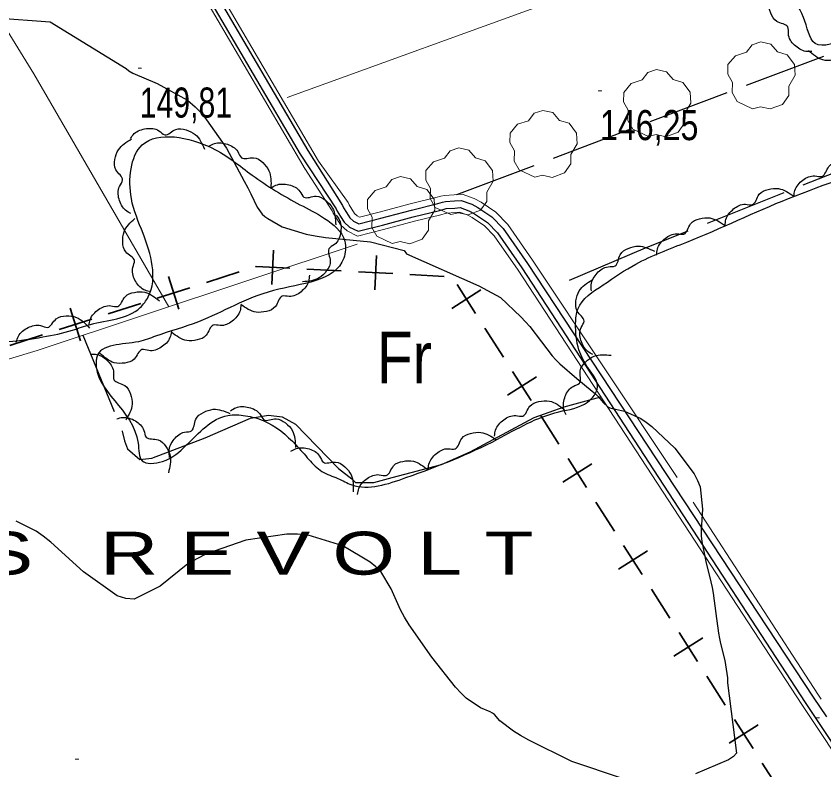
# Model space of a CAD drawing. Extents: x 487425 to 492029, y 4383576 to 4386788.
# Drawn here: x 489405.2 to 489640.1, y 4384214.7 to 4384433.8 of the extents above; entities that cross this region are included whole.
import ezdxf
from ezdxf.enums import TextEntityAlignment as Align

# ---------------------------------------------------------------- set-up
doc = ezdxf.new("R2010")
doc.units = 0
doc.header["$LTSCALE"] = 4
doc.linetypes.add('LONG_DASHED', pattern=[7.5, 6, -1.5])
for name, color, linetype, lineweight in [('25', 7, 'LONG_DASHED', 25), ('27', 7, 'Continuous', 25), ('29', 7, 'Continuous', 13), ('34', 7, 'Continuous', 35), ('38', 7, 'Continuous', 25), ('51', 7, 'Continuous', 13), ('7', 7, 'Continuous', 13), ('8', 7, 'Continuous', 25)]:
    doc.layers.add(name, color=color, linetype=linetype, lineweight=lineweight)
doc.layers.add('31', color=7, linetype='Continuous')
doc.layers.add('5', color=7, linetype='Continuous')

msp = doc.modelspace()

# ---------------------------------------------------------------- linework, layer by layer
at = {"layer": '25'}
msp.add_line((489533.4, 4384381.91), (489667.12, 4384432.37), dxfattribs=at)
for points in [[(489684.17, 4384404.55), (489588.12, 4384366.33), (489560.82, 4384354.69)], [(489424.54, 4384340.98), (489436.04, 4384313.14), (489436.69, 4384310.28), (489437.56, 4384307.95), (489441.2, 4384304.83), (489444.65, 4384305.24), (489460.18, 4384311.14), (489473.3, 4384316.92), (489478.56, 4384317.76), (489482.53, 4384317.26), (489486.41, 4384315.19), (489498.94, 4384302.22), (489502.8, 4384299.25), (489503.92, 4384298.19), (489509.24, 4384298.2), (489514.51, 4384299.64), (489528.88, 4384303.38), (489537.25, 4384307.11), (489555.82, 4384317.1), (489564.56, 4384320.23), (489575.23, 4384323.09)]]:
    msp.add_lwpolyline(points, dxfattribs=at)
at = {"layer": '27'}
for points in [[(489745.01, 4384434.16), (489741.88, 4384435.77), (489731.89, 4384455.24), (489719.3, 4384475.49), (489713.52, 4384482.38), (489710.45, 4384482.79), (489701.94, 4384479.97), (489694.29, 4384473.75), (489684.93, 4384468.01), (489670.36, 4384460.29), (489658.63, 4384451.65), (489662.1, 4384440.36), (489664.38, 4384436.28), (489663.66, 4384432.01), (489657.1, 4384429.31), (489647.25, 4384427.25), (489637.56, 4384425.86), (489634.19, 4384433.4), (489629.63, 4384441.25), (489626.03, 4384448.12), (489620.16, 4384452.84), (489615.37, 4384454.17), (489608.7, 4384454.54), (489600.63, 4384463.94), (489595.41, 4384473.67), (489593.13, 4384483.53), (489591.31, 4384488.95), (489591.14, 4384493.98), (489592.91, 4384497.11), (489604.12, 4384500.28), (489614.35, 4384502.49), (489616.46, 4384503.22), (489616.77, 4384510.72), (489605.55, 4384527.2), (489582.69, 4384562.42), (489577.28, 4384574.19), (489577, 4384582.37), (489578.24, 4384586.4), (489623.17, 4384612.22), (489623.27, 4384614.25), (489618.16, 4384626.54), (489614.33, 4384626.28), (489590.33, 4384613.72), (489566.41, 4384601.62), (489563.9, 4384605.02), (489549.87, 4384630.99), (489535.22, 4384656.14), (489533.62, 4384660.73), (489577.48, 4384690.62), (489617.75, 4384715.44), (489657.42, 4384734.35), (489696.75, 4384755.65), (489706.97, 4384763.57), (489713.55, 4384768.22), (489724.13, 4384775.37), (489740.28, 4384783.52), (489749.74, 4384784.54), (489750.63, 4384782.95), (489750.29, 4384779.8), (489748, 4384776.53), (489740.83, 4384772.26), (489734.94, 4384769.32), (489733.01, 4384764.39), (489753.67, 4384727.7), (489760.69, 4384717.72), (489762.16, 4384715.37), (489767.16, 4384705.94), (489767.13, 4384697.39), (489766.9, 4384690.41), (489766.86, 4384680.29), (489771.25, 4384670.56), (489778.05, 4384668.15), (489793.89, 4384668.8), (489809.16, 4384672.38), (489815.65, 4384675.6), (489820.09, 4384676.98), (489829.14, 4384654.74), (489837.82, 4384639.27), (489832.84, 4384636.62), (489826.56, 4384632.64), (489827.17, 4384626.93), (489832.59, 4384601.89), (489833.16, 4384585.68), (489832.97, 4384575.93), (489831.92, 4384569.19), (489828.17, 4384562.63), (489830.21, 4384551.13), (489832.31, 4384544.43), (489834.09, 4384535.85), (489834.7, 4384523.54), (489834.59, 4384513.79)], [(489636.64, 4384423.51), (489634.87, 4384423.52), (489631.55, 4384425.36), (489629.79, 4384428.6), (489629.6, 4384430.65), (489626.41, 4384432.21), (489624.66, 4384434.63), (489624.07, 4384437.59), (489625.73, 4384442.27)], [(489656.41, 4384430.03), (489655.99, 4384428.3), (489653.43, 4384425.5), (489649.87, 4384424.53), (489647.84, 4384424.83), (489645.58, 4384422.08), (489642.82, 4384420.93), (489639.8, 4384421.04), (489635.64, 4384423.73)], [(489284.08, 4384302.57), (489286.52, 4384306.29), (489293.79, 4384311.98), (489307.15, 4384319.63), (489316.81, 4384324.7), (489323.74, 4384326.8), (489343.4, 4384333.63), (489350.76, 4384334.14), (489355.18, 4384334.17), (489365.32, 4384334.58), (489385.76, 4384337.72), (489392.97, 4384338.31), (489412.95, 4384340.49), (489421.6, 4384342.49), (489426.79, 4384344.15), (489441.25, 4384349.02), (489443.61, 4384352.14), (489442.1, 4384370.61), (489438.69, 4384380.78), (489441.87, 4384396.35), (489462.11, 4384395.44), (489473.87, 4384387.51), (489487.73, 4384378.95), (489494.89, 4384374.96), (489500.74, 4384368.37), (489500.46, 4384363.42), (489480.02, 4384353.98), (489458.24, 4384344.92), (489445.73, 4384340.71), (489440.76, 4384339.12), (489428.63, 4384334.61), (489428.47, 4384333.48), (489440.65, 4384309.64), (489441.8, 4384304.52), (489447.72, 4384304.31), (489454.75, 4384309.1), (489466.78, 4384317.67), (489471.88, 4384317.61), (489477.04, 4384316.2), (489486.56, 4384309.11), (489490.34, 4384304.87), (489494.13, 4384301.38), (489498.75, 4384299.37), (489502.78, 4384297.53), (489518.56, 4384299.6), (489545.17, 4384310.77), (489553.85, 4384315.33), (489563.04, 4384318.75), (489571.4, 4384321.58), (489574.3, 4384325.9), (489571.66, 4384331.33), (489568.87, 4384336.76), (489567.91, 4384344.42), (489568.56, 4384348.62), (489575.92, 4384355.66), (489585.44, 4384361.71), (489600.21, 4384368.06), (489629.84, 4384380.78), (489662.31, 4384392.87), (489678.29, 4384398.91), (489686.49, 4384400.77), (489691.07, 4384401.62), (489706.79, 4384364.98), (489732.83, 4384326.49), (489754.12, 4384291.82), (489763.77, 4384276.7), (489765.61, 4384273.01), (489768.4, 4384267.72), (489779.65, 4384274.35), (489815.31, 4384296.15), (489839.16, 4384308.4), (489850.27, 4384315.86), (489855.17, 4384317.98), (489858.85, 4384318.83), (489861.14, 4384315.51), (489862.52, 4384311.66), (489865.26, 4384307.81), (489867.05, 4384307.11), (489872.6, 4384307.12), (489881.53, 4384294.42), (489890.83, 4384280.28), (489896.19, 4384270.54)], [(489438.44, 4384398.22), (489439.54, 4384399.61), (489443.05, 4384401.07), (489446.68, 4384400.44), (489448.4, 4384399.31), (489451.61, 4384400.84), (489454.59, 4384400.72), (489457.29, 4384399.34), (489459.92, 4384395.14)], [(489438.54, 4384376.4), (489437.02, 4384377.32), (489435.11, 4384380.6), (489435.26, 4384384.28), (489436.14, 4384386.14), (489434.2, 4384389.11), (489433.93, 4384392.09), (489434.94, 4384394.94), (489438.76, 4384398.1)], [(489461.24, 4384395.94), (489462.83, 4384396.71), (489466.62, 4384396.51), (489469.63, 4384394.38), (489470.7, 4384392.62), (489474.25, 4384392.62), (489476.89, 4384391.22), (489478.72, 4384388.82), (489479.28, 4384383.89)], [(489631.37, 4384381.37), (489631.66, 4384383.12), (489634.01, 4384386.1), (489637.49, 4384387.32), (489639.54, 4384387.18), (489641.59, 4384390.08), (489644.26, 4384391.43), (489647.28, 4384391.54), (489651.63, 4384389.15)], [(489479.2, 4384383.72), (489480.73, 4384384.62), (489484.52, 4384384.72), (489487.69, 4384382.82), (489488.89, 4384381.16), (489492.43, 4384381.43), (489495.17, 4384380.24), (489497.19, 4384377.99), (489498.13, 4384373.12)], [(489611.4, 4384372.89), (489611.62, 4384374.65), (489613.86, 4384377.72), (489617.29, 4384379.07), (489619.34, 4384379), (489621.29, 4384381.97), (489623.9, 4384383.42), (489626.92, 4384383.64), (489631.35, 4384381.42)], [(489443.96, 4384353.67), (489442.28, 4384354.25), (489439.73, 4384357.06), (489439.11, 4384360.7), (489439.59, 4384362.7), (489437.07, 4384365.21), (489436.19, 4384368.06), (489436.58, 4384371.06), (489439.66, 4384374.95)], [(489498.3, 4384375.89), (489499.26, 4384374.41), (489499.52, 4384370.62), (489497.76, 4384367.38), (489496.14, 4384366.11), (489496.56, 4384362.58), (489495.49, 4384359.79), (489493.33, 4384357.68), (489488.51, 4384356.53)], [(489591.47, 4384364.3), (489591.69, 4384366.06), (489593.92, 4384369.13), (489597.35, 4384370.49), (489599.4, 4384370.42), (489601.34, 4384373.4), (489603.95, 4384374.85), (489606.97, 4384375.09), (489611.4, 4384372.87)], [(489572.49, 4384353.89), (489572.44, 4384355.67), (489574.17, 4384359.04), (489577.35, 4384360.91), (489579.39, 4384361.16), (489580.85, 4384364.4), (489583.21, 4384366.24), (489586.15, 4384366.93), (489590.87, 4384365.42)], [(489490.48, 4384358.47), (489490.26, 4384356.71), (489488.03, 4384353.64), (489484.59, 4384352.29), (489482.54, 4384352.35), (489480.6, 4384349.37), (489477.99, 4384347.93), (489474.97, 4384347.7), (489470.54, 4384349.92)], [(489572.95, 4384335.42), (489571.41, 4384336.31), (489569.43, 4384339.54), (489569.5, 4384343.23), (489570.34, 4384345.1), (489568.34, 4384348.04), (489568.01, 4384351.01), (489568.95, 4384353.88), (489572.7, 4384357.12)], [(489426.37, 4384343.82), (489426.72, 4384345.56), (489429.16, 4384348.47), (489432.68, 4384349.58), (489434.72, 4384349.38), (489436.86, 4384352.21), (489439.57, 4384353.47), (489442.59, 4384353.49), (489446.86, 4384350.97)], [(489470.56, 4384349.85), (489470.3, 4384348.1), (489467.99, 4384345.09), (489464.53, 4384343.82), (489462.48, 4384343.93), (489460.46, 4384341), (489457.81, 4384339.62), (489454.8, 4384339.47), (489450.42, 4384341.8)], [(489405.22, 4384339.03), (489405.82, 4384340.7), (489408.66, 4384343.21), (489412.31, 4384343.79), (489414.3, 4384343.28), (489416.84, 4384345.76), (489419.71, 4384346.61), (489422.7, 4384346.18), (489426.55, 4384343.05)], [(489450.32, 4384342.04), (489449.9, 4384340.31), (489447.35, 4384337.5), (489443.79, 4384336.53), (489441.76, 4384336.82), (489439.5, 4384334.07), (489436.75, 4384332.92), (489433.73, 4384333.02), (489429.56, 4384335.71)], [(489426.87, 4384335.47), (489428.65, 4384335.4), (489431.89, 4384333.43), (489433.53, 4384330.13), (489433.64, 4384328.08), (489436.77, 4384326.39), (489438.43, 4384323.91), (489438.91, 4384320.93), (489437.08, 4384316.32)], [(489565.16, 4384317.85), (489564.48, 4384319.49), (489564.89, 4384323.26), (489567.21, 4384326.14), (489569.02, 4384327.1), (489569.23, 4384330.65), (489570.78, 4384333.2), (489573.29, 4384334.89), (489578.24, 4384335.16)], [(489467.55, 4384319.05), (489469.09, 4384319.94), (489472.88, 4384320.02), (489476.04, 4384318.11), (489477.23, 4384316.44), (489480.77, 4384316.7), (489483.51, 4384315.5), (489485.52, 4384313.24), (489486.44, 4384308.37)], [(489544.35, 4384311.69), (489544.64, 4384313.44), (489546.99, 4384316.42), (489550.48, 4384317.64), (489552.53, 4384317.49), (489554.59, 4384320.39), (489557.25, 4384321.73), (489560.27, 4384321.84), (489564.62, 4384319.44)], [(489449.81, 4384305.49), (489449.64, 4384307.26), (489451.13, 4384310.75), (489454.17, 4384312.84), (489456.19, 4384313.23), (489457.41, 4384316.57), (489459.64, 4384318.56), (489462.52, 4384319.46), (489467.34, 4384318.29)], [(489434.46, 4384316.71), (489436.2, 4384317.11), (489439.85, 4384316.1), (489442.32, 4384313.35), (489442.98, 4384311.41), (489446.44, 4384310.62), (489448.72, 4384308.68), (489449.98, 4384305.94), (489449.45, 4384301)], [(489525.03, 4384301.74), (489525.23, 4384303.51), (489527.41, 4384306.61), (489530.82, 4384308.02), (489532.88, 4384307.99), (489534.77, 4384311), (489537.36, 4384312.48), (489540.37, 4384312.76), (489544.84, 4384310.61)], [(489485.03, 4384307.29), (489486.62, 4384308.08), (489490.41, 4384307.93), (489493.44, 4384305.83), (489494.53, 4384304.09), (489498.08, 4384304.13), (489500.74, 4384302.77), (489502.6, 4384300.39), (489503.22, 4384295.47)], [(489504.49, 4384294.69), (489504.84, 4384296.43), (489507.28, 4384299.33), (489510.8, 4384300.45), (489512.84, 4384300.24), (489514.98, 4384303.07), (489517.69, 4384304.34), (489520.71, 4384304.36), (489524.98, 4384301.83)]]:
    msp.add_spline(points, degree=3, dxfattribs=at)
at = {"layer": '29'}
for points in [[(489619.39, 4384406.87), (489614.85, 4384408.99), (489613.44, 4384411.53), (489613.54, 4384414.51), (489612.17, 4384416.92), (489612.21, 4384419.67), (489614.37, 4384422.27), (489617.56, 4384423.27), (489619.21, 4384425.46), (489621.78, 4384426.29), (489624.64, 4384425.64), (489626.59, 4384423.37), (489629.4, 4384422.55), (489631.53, 4384419.7), (489631.77, 4384416.57), (489629.89, 4384413.42), (489629.89, 4384410.74), (489628.07, 4384408.13), (489624.45, 4384406.79), (489621.68, 4384407.42)], [(489589.06, 4384398.81), (489584.52, 4384400.93), (489583.11, 4384403.47), (489583.21, 4384406.45), (489581.84, 4384408.86), (489581.88, 4384411.61), (489584.04, 4384414.21), (489587.23, 4384415.21), (489588.88, 4384417.4), (489591.45, 4384418.23), (489594.31, 4384417.58), (489596.26, 4384415.31), (489599.07, 4384414.49), (489601.2, 4384411.64), (489601.44, 4384408.51), (489599.56, 4384405.36), (489599.56, 4384402.68), (489597.74, 4384400.07), (489594.12, 4384398.73), (489591.35, 4384399.36)], [(489556, 4384386.96), (489551.46, 4384389.08), (489550.05, 4384391.62), (489550.15, 4384394.6), (489548.78, 4384397.01), (489548.82, 4384399.76), (489550.98, 4384402.36), (489554.17, 4384403.36), (489555.82, 4384405.55), (489558.39, 4384406.38), (489561.25, 4384405.73), (489563.2, 4384403.46), (489566.01, 4384402.64), (489568.14, 4384399.79), (489568.38, 4384396.66), (489566.5, 4384393.51), (489566.5, 4384390.83), (489564.68, 4384388.22), (489561.06, 4384386.88), (489558.29, 4384387.51)], [(489531.56, 4384376.06), (489527.02, 4384378.18), (489525.61, 4384380.72), (489525.71, 4384383.7), (489524.34, 4384386.11), (489524.38, 4384388.86), (489526.54, 4384391.46), (489529.73, 4384392.46), (489531.38, 4384394.65), (489533.95, 4384395.48), (489536.81, 4384394.83), (489538.76, 4384392.56), (489541.57, 4384391.74), (489543.7, 4384388.89), (489543.94, 4384385.76), (489542.06, 4384382.61), (489542.06, 4384379.93), (489540.24, 4384377.32), (489536.62, 4384375.98), (489533.85, 4384376.61)], [(489514.59, 4384367.7), (489510.05, 4384369.82), (489508.64, 4384372.36), (489508.74, 4384375.34), (489507.37, 4384377.75), (489507.41, 4384380.5), (489509.57, 4384383.1), (489512.76, 4384384.1), (489514.41, 4384386.29), (489516.98, 4384387.12), (489519.84, 4384386.47), (489521.79, 4384384.2), (489524.6, 4384383.38), (489526.73, 4384380.53), (489526.97, 4384377.4), (489525.09, 4384374.25), (489525.09, 4384371.57), (489523.27, 4384368.96), (489519.65, 4384367.62), (489516.88, 4384368.25)]]:
    msp.add_lwpolyline(points, close=True, dxfattribs=at)
at = {"layer": '34'}
for p, q in [((489480.04, 4384365.74), (489479.51, 4384355.76)), ((489509.99, 4384364.17), (489509.47, 4384354.18)), ((489449.46, 4384358.07), (489452.51, 4384348.54)), ((489470.03, 4384359.41), (489460.51, 4384356.36)), ((489499.75, 4384359.7), (489489.76, 4384360.22)), ((489514.72, 4384358.91), (489504.74, 4384359.43)), ((489529.7, 4384358.12), (489519.72, 4384358.65)), ((489538.83, 4384347.29), (489533.45, 4384355.72)), ((489455.74, 4384354.83), (489446.22, 4384351.78)), ((489540.36, 4384354.2), (489531.93, 4384348.82)), ((489420.89, 4384348.92), (489423.94, 4384339.39)), ((489441.46, 4384350.26), (489431.94, 4384347.21)), ((489427.17, 4384345.68), (489417.65, 4384342.63)), ((489546.9, 4384334.65), (489541.52, 4384343.08)), ((489412.89, 4384341.1), (489403.36, 4384338.05)), ((489554.97, 4384322), (489549.59, 4384330.43)), ((489556.49, 4384328.91), (489548.06, 4384323.53)), ((489563.03, 4384309.36), (489557.66, 4384317.79)), ((489571.1, 4384296.71), (489565.72, 4384305.14)), ((489572.63, 4384303.61), (489564.2, 4384298.24)), ((489579.17, 4384284.06), (489573.79, 4384292.5)), ((489588.76, 4384278.32), (489580.33, 4384272.95)), ((489587.24, 4384271.42), (489581.86, 4384279.85)), ((489595.31, 4384258.77), (489589.93, 4384267.2)), ((489603.37, 4384246.13), (489597.99, 4384254.56)), ((489604.9, 4384253.03), (489596.47, 4384247.65)), ((489611.44, 4384233.48), (489606.06, 4384241.91)), ((489619.51, 4384220.84), (489614.13, 4384229.27)), ((489621.04, 4384227.74), (489612.6, 4384222.36)), ((489627.58, 4384208.19), (489622.2, 4384216.62))]:
    msp.add_line(p, q, dxfattribs=at)
msp.add_lwpolyline([(489484.77, 4384360.49), (489475, 4384361), (489474.79, 4384360.93)], dxfattribs=at)
at = {"layer": '38'}
for points in [[(489372.24, 4384584.75), (489372.57, 4384584.2), (489421.54, 4384501.52), (489439.84, 4384473.31), (489460.45, 4384440.26), (489487.74, 4384393.63)], [(489459.65, 4384446.3), (489462.61, 4384441.56), (489490.05, 4384394.69)], [(489487.74, 4384393.63), (489498.27, 4384377.77), (489498.56, 4384377.11), (489499.51, 4384375.55), (489500.61, 4384373.83), (489502.15, 4384372.45), (489504.64, 4384371.21), (489511.75, 4384373.02), (489520.7, 4384375.4), (489528.34, 4384377.27), (489529.63, 4384377.69), (489530.26, 4384377.8), (489532.8, 4384377.98), (489534.31, 4384378.09), (489536.84, 4384377.17), (489538.45, 4384376.34), (489542.23, 4384373.82), (489545.2, 4384370.73), (489552.21, 4384360.63)], [(489490.05, 4384394.69), (489500.1, 4384378.73), (489500.4, 4384378.06), (489501.26, 4384376.65), (489502.2, 4384375.18), (489503.32, 4384374.18), (489504.88, 4384373.4), (489511.23, 4384375.02), (489520.19, 4384377.4), (489527.78, 4384379.26), (489529.14, 4384379.7), (489530.01, 4384379.85), (489532.66, 4384380.04), (489534.6, 4384380.18), (489537.67, 4384379.06), (489539.5, 4384378.12), (489543.56, 4384375.42), (489546.8, 4384372.04), (489553.9, 4384361.81)], [(489552.21, 4384360.63), (489634.65, 4384234.22), (489679.72, 4384166.5), (489704.56, 4384126.05)], [(489553.9, 4384361.81), (489637.03, 4384235.78), (489640.83, 4384230.06)]]:
    msp.add_lwpolyline(points, dxfattribs=at)
at = {"layer": '51'}
for p, q in [((489484.03, 4384410.12), (489644.98, 4384468.49)), ((489555.39, 4384362.84), (489597.42, 4384299.69))]:
    msp.add_line(p, q, dxfattribs=at)
for points in [[(488717.1, 4384583.17), (488755.31, 4384512.12), (488832.16, 4384369.83), (488871.71, 4384298.71), (488889.78, 4384264.59), (488926.57, 4384194.85), (489104.88, 4384245.56), (489187.75, 4384269.3), (489289.22, 4384299.81), (489411.33, 4384336.6), (489504.4, 4384367.43)], [(489372.48, 4384582.56), (489420.76, 4384501.04), (489439.07, 4384472.82), (489459.66, 4384439.79), (489489.25, 4384389.26)], [(489344, 4384524.62), (489410.29, 4384417.04), (489449.58, 4384349.27)], [(489461.96, 4384444.74), (489463.57, 4384442.14), (489493.15, 4384391.63)], [(489493.15, 4384391.63), (489501.71, 4384379.58), (489502.01, 4384378.91), (489502.8, 4384377.61), (489503.59, 4384376.37), (489504.35, 4384375.69), (489505.09, 4384375.32), (489510.77, 4384376.78), (489519.74, 4384379.16), (489527.28, 4384381.01), (489528.7, 4384381.47), (489529.79, 4384381.65), (489532.53, 4384381.85), (489534.86, 4384382.02), (489538.4, 4384380.73), (489540.42, 4384379.69), (489544.73, 4384376.82), (489548.21, 4384373.19), (489555.39, 4384362.84)], [(489489.12, 4384389.48), (489497.14, 4384377.15), (489497.43, 4384376.5), (489498.42, 4384374.88), (489499.63, 4384372.99), (489501.42, 4384371.38), (489504.5, 4384369.85), (489512.07, 4384371.78), (489521.02, 4384374.15), (489528.7, 4384376.04), (489529.94, 4384376.44), (489530.42, 4384376.52), (489532.9, 4384376.7), (489534.13, 4384376.79), (489536.33, 4384375.98), (489537.8, 4384375.23), (489541.4, 4384372.83), (489544.2, 4384369.91), (489551.15, 4384359.9)], [(489551.15, 4384359.9), (489633.74, 4384233.62), (489678.8, 4384165.91), (489703.29, 4384126.06)], [(489639.36, 4384235.15), (489638.36, 4384236.65), (489602.13, 4384292.45)]]:
    msp.add_lwpolyline(points, dxfattribs=at)
at = {"layer": '7'}
for p, q in [((489440.64, 4384418.64), (489441.64, 4384418.64)), ((489574.48, 4384412.09), (489575.48, 4384412.09)), ((489637.83, 4384229.74), (489638.83, 4384229.74)), ((489422.38, 4384217.71), (489423.38, 4384217.71))]:
    msp.add_line(p, q, dxfattribs=at)
at = {"layer": '8'}
for points in [[(489399.19, 4384433.27), (489415.11, 4384432.1), (489437.19, 4384418.59), (489437.96, 4384417.89), (489439.1, 4384417.15), (489446.2, 4384414.16), (489455.03, 4384409.3), (489457.26, 4384407.39), (489459.4, 4384405.24), (489466.33, 4384395.41), (489471.54, 4384385.82), (489472.59, 4384383.82), (489473.48, 4384382.1), (489475.25, 4384378.25), (489476.77, 4384376.16), (489477.49, 4384375.54), (489478.35, 4384374.92), (489482.53, 4384372.54), (489489.54, 4384370.36), (489492.17, 4384369.86), (489495.11, 4384369.4), (489508.23, 4384368.11), (489518.06, 4384365.65), (489518.76, 4384364.68), (489539.71, 4384355.4)], [(489539.71, 4384355.4), (489539.71, 4384355.4), (489546.06, 4384352.01), (489551.98, 4384346.34), (489553.33, 4384344.91), (489554.56, 4384343.54), (489557.94, 4384339.08), (489561.08, 4384334.97), (489562.15, 4384333.81), (489563.31, 4384332.66), (489568.22, 4384328.42), (489572.75, 4384324.74), (489573.66, 4384323.93), (489574.43, 4384323.21), (489575.97, 4384321.37), (489577.26, 4384320.22), (489577.87, 4384319.94), (489578.58, 4384319.68), (489582.07, 4384318.88), (489586.86, 4384316.81), (489588.4, 4384315.75), (489590.04, 4384314.48), (489596.71, 4384308.13), (489602.39, 4384300.72), (489603.39, 4384298.78), (489604.14, 4384296.89), (489604.8, 4384290.44), (489604.37, 4384284.37), (489604.44, 4384282.71), (489604.58, 4384281.06), (489605.76, 4384275.18), (489607.25, 4384269.32), (489607.58, 4384267.69), (489607.88, 4384266.06), (489608.69, 4384260.11), (489609.45, 4384254.37), (489609.72, 4384252.86), (489610.02, 4384251.39)], [(489581.52, 4384212.12), (489566.76, 4384217.07), (489554.31, 4384223.29), (489551.84, 4384224.65), (489549.79, 4384225.86), (489545.88, 4384228.91), (489544.32, 4384230.74), (489543.73, 4384231.17), (489543.09, 4384231.56), (489540.23, 4384232.72), (489536.06, 4384235.53), (489534.59, 4384236.98), (489532.99, 4384238.71), (489526.06, 4384247.36), (489519.5, 4384256.83), (489518.12, 4384259.07), (489516.94, 4384261.16), (489514.25, 4384267.32), (489511.22, 4384272.33), (489509.82, 4384273.68), (489508.18, 4384275.02), (489500.21, 4384279.75), (489490.07, 4384282.84), (489487.05, 4384283.15), (489483.94, 4384283.21), (489471.97, 4384281.47), (489460.5, 4384277.41), (489457.72, 4384276.02), (489455.11, 4384274.5), (489447.09, 4384268.06), (489439.46, 4384264.31), (489437.09, 4384264.5), (489434.61, 4384265.22), (489424.73, 4384272.23), (489415.29, 4384280.87), (489413.08, 4384282.61), (489411.05, 4384284.07), (489405.18, 4384286.97)], [(489610.02, 4384251.39), (489611.31, 4384246.39), (489612.11, 4384241.41), (489612.09, 4384239.96), (489614.72, 4384219.47)], [(489614.72, 4384219.47), (489613.79, 4384218.55), (489612.34, 4384217.57), (489602.75, 4384213.52)]]:
    msp.add_lwpolyline(points, dxfattribs=at)

# ---------------------------------------------------------------- texts
at = {"layer": '31', "width": 0.85}
msp.add_text('Fr', height=15, dxfattribs=at).set_placement((489518.11, 4384327.03), align=Align.CENTER)
at = {"layer": '5', "width": 1.4}
msp.add_text('E S   R E V O L T', height=12.49, dxfattribs=at).set_placement((489372.44, 4384271.4))
at = {"layer": '7'}
for s, width, p in [('149,81', 0.75, (489441.14, 4384404.27)), ('146,25', 0.8, (489574.98, 4384397.72))]:
    msp.add_text(s, height=8.75, dxfattribs=dict(at, width=width)).set_placement(p)

doc.saveas('drawing.dxf')
